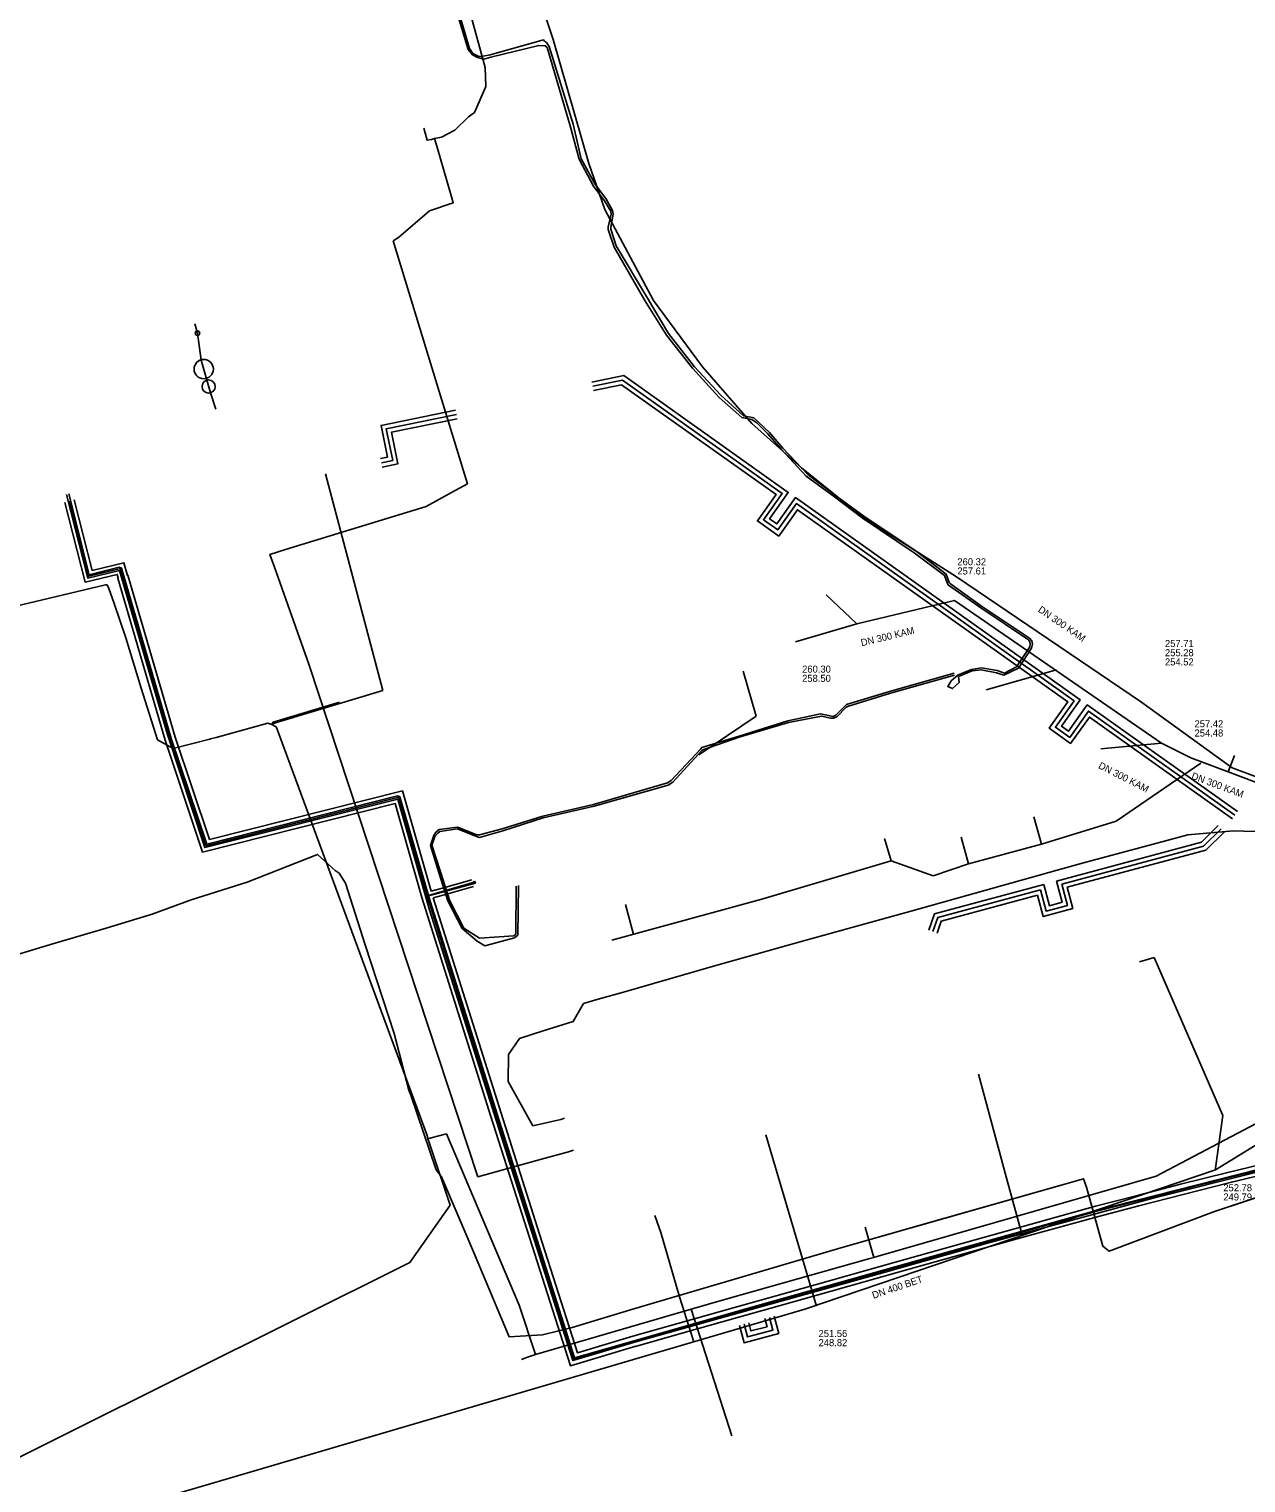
# Model space of a CAD drawing. Extents: x -600309 to -598967, y -1161267 to -1160292.
# Drawn here: x -599513.4 to -599374.7, y -1160780.1 to -1160614.5 of the extents above; entities that cross this region are included whole.
import ezdxf

# ---------------------------------------------------------------- set-up
doc = ezdxf.new("R2010")
doc.units = 0
for name, color, linetype in [('Vrstva 11', 7, 'Continuous'), ('Vrstva 12', 7, 'Continuous'), ('Vrstva 13', 7, 'Continuous'), ('Vrstva 25', 7, 'Continuous'), ('Vrstva 26', 7, 'Continuous'), ('Vrstva 29', 7, 'Continuous'), ('Vrstva 30', 7, 'Continuous'), ('Vrstva 37', 7, 'Continuous'), ('Vrstva 42', 7, 'Continuous'), ('Vrstva 44', 7, 'Continuous'), ('Vrstva 51', 7, 'Continuous'), ('Vrstva 55', 7, 'Continuous'), ('Vrstva 9', 7, 'Continuous')]:
    doc.layers.add(name, color=color, linetype=linetype)

msp = doc.modelspace()

# ---------------------------------------------------------------- linework, layer by layer
at = {"layer": 'Vrstva 11'}
for centre, radius in [((-599494.23, -1160649.16), 0.25), ((-599493.52, -1160653.25), 1.1), ((-599492.96, -1160655.24), 0.75)]:
    msp.add_circle(centre, radius, dxfattribs=at)
at = {"layer": 'Vrstva 12'}
for points in [[(-599488.47, -1160556.93), (-599481.97, -1160567.96), (-599478.7, -1160574.13), (-599470.28, -1160591.94), (-599463.45, -1160611.56), (-599461.45, -1160618.9), (-599461.36, -1160621.05), (-599462.67, -1160624.01), (-599463.36, -1160624.5), (-599464.91, -1160626.02), (-599466.44, -1160626.81), (-599467.21, -1160626.99)], [(-599467.21, -1160626.99), (-599467.57, -1160627.08), (-599468.06, -1160627.16), (-599468.43, -1160625.79)], [(-599375, -1160705.88), (-599370.21, -1160706), (-599358.51, -1160707.13), (-599348.63, -1160708.22), (-599348.48, -1160707.54), (-599347.17, -1160701.87), (-599347.11, -1160701.61), (-599341.58, -1160701.36), (-599340.12, -1160700.41), (-599338.61, -1160699.43), (-599336.53, -1160698.09), (-599335.24, -1160697.05)], [(-599375, -1160705.88), (-599376.17, -1160705.85), (-599381.37, -1160706.31), (-599384.76, -1160707.23), (-599393.25, -1160709.52), (-599396.24, -1160710.35), (-599412.79, -1160714.96), (-599425, -1160718.36), (-599426.92, -1160718.9), (-599435.43, -1160721.27), (-599445.69, -1160724.23), (-599448.57, -1160725.05), (-599450.22, -1160725.53), (-599451.4, -1160727.59), (-599454.84, -1160728.66), (-599457.55, -1160729.5), (-599458.78, -1160731.32), (-599458.81, -1160734.41), (-599456, -1160739.45), (-599452.83, -1160738.73), (-599452.42, -1160738.61)], [(-599517.49, -1160718.47), (-599516.5, -1160718.9), (-599516.04, -1160719.43), (-599514.76, -1160719.95), (-599510.98, -1160718.8), (-599504.62, -1160716.96), (-599499.4, -1160715.35), (-599494.96, -1160713.71), (-599488.57, -1160711.7), (-599480.54, -1160708.54), (-599478.54, -1160710.37), (-599478.07, -1160710.69), (-599477.36, -1160711.82), (-599475.12, -1160718.85), (-599471.8, -1160728.95), (-599470.14, -1160735.41), (-599469.92, -1160735.96)], [(-599335.54, -1160724.75), (-599336.14, -1160725.21), (-599340.07, -1160730.54), (-599341.31, -1160731.46), (-599345.03, -1160733.43), (-599345.3, -1160733.6), (-599354.64, -1160739.71), (-599364.94, -1160744.8), (-599375, -1160748.13)], [(-599469.92, -1160735.96), (-599467.03, -1160744.47), (-599466.42, -1160745.27), (-599464.41, -1160749.98)], [(-599375, -1160748.13), (-599378.34, -1160749.24), (-599390.34, -1160753.75), (-599391.04, -1160753.19), (-599392.92, -1160746.44), (-599393.26, -1160745.49), (-599409.05, -1160750)], [(-599409.05, -1160750), (-599420.63, -1160753.3), (-599444.5, -1160760.3), (-599451.54, -1160762.45), (-599453.06, -1160762.84), (-599454.9, -1160763.26), (-599458.71, -1160763.49), (-599462.76, -1160753.83), (-599464.41, -1160749.98)]]:
    msp.add_lwpolyline(points, dxfattribs=at)
at = {"layer": 'Vrstva 13'}
for p, q in [((-599479.66, -1160665.2), (-599473.11, -1160689.86)), ((-599485.22, -1160693.53), (-599473.11, -1160689.86)), ((-599485.7, -1160693.66), (-599485.22, -1160693.53)), ((-599485.23, -1160694.1), (-599468.04, -1160740.56)), ((-599467.96, -1160740.93), (-599468.04, -1160740.56)), ((-599467.96, -1160740.93), (-599467.61, -1160740.83)), ((-599467.83, -1160741.38), (-599467.96, -1160740.93)), ((-599417.14, -1160754.46), (-599418.14, -1160751.03)), ((-599434, -1160759.22), (-599417.6, -1160754.58)), ((-599437.98, -1160760.34), (-599433.33, -1160774.78)), ((-599455.7, -1160765.53), (-599456.63, -1160765.84))]:
    msp.add_line(p, q, dxfattribs=at)
for points in [[(-599467.21, -1160626.99), (-599466.95, -1160627.86), (-599465.27, -1160633.62), (-599465.08, -1160634.29), (-599467.79, -1160635.2), (-599471.31, -1160638.26)], [(-599471.31, -1160638.26), (-599471.93, -1160638.64)], [(-599471.93, -1160638.64), (-599467.1, -1160654.42)], [(-599467.1, -1160654.42), (-599463.8, -1160665.23)], [(-599463.8, -1160665.23), (-599463.47, -1160666.31), (-599465.3, -1160667.32), (-599468.18, -1160668.92)], [(-599416.67, -1160754.32), (-599384.98, -1160745.2), (-599357.22, -1160730.59), (-599356.29, -1160729.67), (-599343.69, -1160717.03), (-599329.42, -1160697.64), (-599309.62, -1160666.54), (-599308.74, -1160665.8)], [(-599468.18, -1160668.92), (-599474.03, -1160670.7)], [(-599474.03, -1160670.7), (-599484.21, -1160673.8)], [(-599485.47, -1160675.82), (-599485.98, -1160674.38), (-599484.21, -1160673.8)], [(-599451.36, -1160742.25), (-599451.94, -1160742.41), (-599455.01, -1160743.28), (-599462.28, -1160745.27), (-599481.55, -1160686.85), (-599485.47, -1160675.82)], [(-599540.06, -1160686.3), (-599539.41, -1160686.11), (-599522.14, -1160681.95), (-599504.73, -1160677.81)], [(-599504.73, -1160677.81), (-599504.54, -1160677.83), (-599504.32, -1160678.23), (-599503.72, -1160679.94), (-599502.41, -1160683.85), (-599500.65, -1160689.62), (-599498.77, -1160695.49), (-599497.02, -1160696.49), (-599492.81, -1160695.41), (-599492.73, -1160695.38), (-599492.1, -1160695.21), (-599486.22, -1160693.58), (-599485.77, -1160693.76), (-599485.28, -1160694.01), (-599485.23, -1160694.1)], [(-599485.77, -1160693.76), (-599485.69, -1160693.6), (-599485.62, -1160693.46), (-599478.05, -1160691.18)], [(-599455.7, -1160765.53), (-599457.56, -1160759.89), (-599465.86, -1160740.38), (-599467.61, -1160740.83)], [(-599467.83, -1160741.38), (-599465.43, -1160748.51), (-599470.02, -1160755.05), (-599522.5, -1160781.17), (-599523.13, -1160782.43), (-599518.89, -1160794.18), (-599495.33, -1160849.99), (-599488.93, -1160862.26), (-599475.98, -1160887.07), (-599475.68, -1160887.6), (-599475.51, -1160887.91), (-599474.62, -1160889.51)], [(-599417.6, -1160754.58), (-599417.14, -1160754.46), (-599416.67, -1160754.32)], [(-599455.7, -1160765.53), (-599437.98, -1160760.34), (-599434, -1160759.22)], [(-599456.63, -1160765.84), (-599457, -1160765.97), (-599457.32, -1160766.07)]]:
    msp.add_lwpolyline(points, dxfattribs=at)
at = {"layer": 'Vrstva 25'}
for points in [[(-599502.73, -1160676.9), (-599503, -1160675.98), (-599506.62, -1160676.85), (-599508.83, -1160668.29)], [(-599468.07, -1160713.28), (-599471.29, -1160702.03), (-599493.25, -1160707.55), (-599497.35, -1160695.35), (-599502.73, -1160676.9)], [(-599468.07, -1160713.28), (-599466.35, -1160712.8), (-599462.88, -1160711.82)], [(-599444.46, -1160764.01), (-599451.33, -1160766.05), (-599455.82, -1160751.99), (-599460.2, -1160738.22), (-599468.07, -1160713.28)], [(-599373.05, -1160744.48), (-599376.67, -1160745.35), (-599382.05, -1160746.71), (-599387.11, -1160748.01), (-599391.72, -1160749.2), (-599400.02, -1160751.5), (-599414.38, -1160755.54), (-599422.18, -1160757.73), (-599428.11, -1160759.4), (-599432.87, -1160760.73), (-599439.32, -1160762.56), (-599444.46, -1160764.01)]]:
    msp.add_lwpolyline(points, dxfattribs=at)
at = {"layer": 'Vrstva 26'}
for points in [[(-599503.26, -1160677.06), (-599503.38, -1160676.64), (-599507.02, -1160677.51), (-599509.36, -1160668.43)], [(-599508.29, -1160668.15), (-599506.22, -1160676.19), (-599502.62, -1160675.32), (-599502.2, -1160676.75)], [(-599468.65, -1160713.45), (-599471.7, -1160702.76), (-599493.65, -1160708.27), (-599497.92, -1160695.53), (-599503.31, -1160677.07)], [(-599502.16, -1160676.74), (-599496.78, -1160695.17), (-599492.86, -1160706.83), (-599470.87, -1160701.31), (-599467.6, -1160712.74)], [(-599467.6, -1160712.74), (-599466.46, -1160712.41), (-599462.98, -1160711.44)], [(-599462.77, -1160712.21), (-599466.24, -1160713.18), (-599467.38, -1160713.5)], [(-599444.29, -1160764.58), (-599451.72, -1160766.8), (-599456.4, -1160752.17), (-599460.78, -1160738.4), (-599468.65, -1160713.46)], [(-599467.38, -1160713.5), (-599459.63, -1160738.04), (-599455.25, -1160751.81), (-599450.94, -1160765.31), (-599444.63, -1160763.44)], [(-599444.62, -1160763.43), (-599439.48, -1160761.98), (-599433.03, -1160760.16), (-599428.27, -1160758.82), (-599422.34, -1160757.16), (-599414.55, -1160754.96), (-599400.18, -1160750.93), (-599391.87, -1160748.62), (-599387.26, -1160747.43), (-599382.2, -1160746.13), (-599376.82, -1160744.77), (-599373.21, -1160743.9)], [(-599372.9, -1160745.06), (-599376.53, -1160745.94), (-599381.9, -1160747.29), (-599386.96, -1160748.59), (-599391.56, -1160749.78), (-599399.86, -1160752.08), (-599414.22, -1160756.11), (-599422.02, -1160758.31), (-599427.95, -1160759.97), (-599432.7, -1160761.31), (-599439.16, -1160763.13), (-599444.3, -1160764.59)]]:
    msp.add_lwpolyline(points, dxfattribs=at)
at = {"layer": 'Vrstva 29'}
for points in [[(-599375.99, -1160704.08), (-599392.7, -1160692.21), (-599394.83, -1160695.21), (-599396.46, -1160694.05), (-599394.33, -1160691.05), (-599425.97, -1160668.58), (-599428.1, -1160671.58), (-599429.73, -1160670.42), (-599427.6, -1160667.42), (-599445.78, -1160654.51), (-599449.18, -1160655.21)], [(-599464.73, -1160658.41), (-599472.71, -1160660.05), (-599471.97, -1160663.65), (-599473.27, -1160663.92)], [(-599377.55, -1160705.62), (-599379.57, -1160707.6), (-599395.73, -1160711.94)], [(-599395.73, -1160711.94), (-599395.08, -1160714.35), (-599397.5, -1160715), (-599398.14, -1160712.59)], [(-599398.14, -1160712.59), (-599409.86, -1160715.74), (-599410.42, -1160717.34)], [(-599429.04, -1160761.29), (-599428.65, -1160762.74), (-599431.55, -1160763.51), (-599431.94, -1160762.06)]]:
    msp.add_lwpolyline(points, dxfattribs=at)
at = {"layer": 'Vrstva 30'}
for points in [[(-599449.28, -1160654.72), (-599445.66, -1160653.97), (-599426.9, -1160667.3), (-599429.03, -1160670.3), (-599428.21, -1160670.88), (-599426.08, -1160667.88), (-599393.64, -1160690.93), (-599395.77, -1160693.93), (-599394.95, -1160694.51), (-599392.82, -1160691.51), (-599375.7, -1160703.67)], [(-599376.28, -1160704.49), (-599392.59, -1160692.9), (-599394.72, -1160695.9), (-599397.16, -1160694.17), (-599395.03, -1160691.17), (-599425.85, -1160669.28), (-599427.98, -1160672.28), (-599430.42, -1160670.54), (-599428.29, -1160667.54), (-599445.89, -1160655.04), (-599449.08, -1160655.7)], [(-599473.37, -1160663.43), (-599472.56, -1160663.27), (-599473.3, -1160659.66), (-599464.83, -1160657.92)], [(-599464.63, -1160658.9), (-599472.12, -1160660.44), (-599471.38, -1160664.04), (-599473.17, -1160664.41)], [(-599396.34, -1160711.59), (-599379.82, -1160707.15), (-599377.9, -1160705.26)], [(-599377.2, -1160705.97), (-599379.31, -1160708.05), (-599395.12, -1160712.29)], [(-599397.79, -1160711.98), (-599410.25, -1160715.32), (-599410.9, -1160717.18)], [(-599395.12, -1160712.29), (-599394.47, -1160714.71), (-599397.85, -1160715.62), (-599398.5, -1160713.2)], [(-599396.34, -1160711.59), (-599395.7, -1160714), (-599397.14, -1160714.39), (-599397.79, -1160711.98)], [(-599398.5, -1160713.2), (-599409.48, -1160716.15), (-599409.95, -1160717.51)], [(-599428.5, -1160761.15), (-599427.98, -1160763.14), (-599431.94, -1160764.18), (-599432.47, -1160762.2)], [(-599431.4, -1160761.92), (-599431.16, -1160762.84), (-599429.32, -1160762.35), (-599429.57, -1160761.43)]]:
    msp.add_lwpolyline(points, dxfattribs=at)
at = {"layer": 'Vrstva 37'}
for points in [[(-599373.04, -1160744.63), (-599385.3, -1160747.7), (-599404.2, -1160752.85), (-599415.87, -1160756.14), (-599434.83, -1160761.42), (-599444.27, -1160764.08), (-599451.45, -1160766.21), (-599457.9, -1160746.01), (-599467.84, -1160714.76), (-599471.41, -1160702.23), (-599493.4, -1160707.76), (-599497.66, -1160694.88), (-599503.1, -1160676.19), (-599506.72, -1160677.07), (-599509.17, -1160667.53)], [(-599373.22, -1160744.39), (-599392.06, -1160749.17), (-599409.32, -1160754.01), (-599431.59, -1160760.28), (-599451.26, -1160765.91), (-599460.09, -1160738.13), (-599467.9, -1160713.27), (-599462.56, -1160711.8), (-599462.62, -1160711.61), (-599462.81, -1160711.66), (-599462.77, -1160711.79), (-599462.66, -1160711.76), (-599462.68, -1160711.7), (-599467.92, -1160713.21), (-599471.16, -1160701.97), (-599471.45, -1160701.88), (-599493.15, -1160707.37), (-599497.22, -1160695.33), (-599502.89, -1160675.93), (-599503.17, -1160675.83), (-599506.57, -1160676.68), (-599508.89, -1160667.45)]]:
    msp.add_lwpolyline(points, dxfattribs=at)
at = {"layer": 'Vrstva 42'}
for points in [[(-599373.04, -1160744.63), (-599385.3, -1160747.7), (-599404.2, -1160752.85), (-599415.87, -1160756.14), (-599434.83, -1160761.42), (-599444.27, -1160764.08), (-599451.45, -1160766.21), (-599457.9, -1160746.01), (-599467.84, -1160714.76), (-599471.41, -1160702.23), (-599493.4, -1160707.76), (-599497.66, -1160694.88), (-599503.1, -1160676.19), (-599506.72, -1160677.08), (-599509.17, -1160667.53)], [(-599373.22, -1160744.39), (-599392.05, -1160749.17), (-599409.32, -1160754.01), (-599431.59, -1160760.28), (-599451.26, -1160765.91), (-599460.09, -1160738.13), (-599467.9, -1160713.27), (-599462.56, -1160711.8), (-599462.62, -1160711.61), (-599462.8, -1160711.66), (-599462.77, -1160711.79), (-599462.66, -1160711.76), (-599462.68, -1160711.7), (-599467.92, -1160713.21), (-599471.16, -1160701.97), (-599471.45, -1160701.88), (-599493.15, -1160707.37), (-599497.22, -1160695.33), (-599502.89, -1160675.93), (-599503.17, -1160675.83), (-599506.57, -1160676.68), (-599508.89, -1160667.45)]]:
    msp.add_lwpolyline(points, dxfattribs=at)
at = {"layer": 'Vrstva 44'}
for points in [[(-599464.7, -1160612.42), (-599463.4, -1160616.83), (-599462.89, -1160617.45), (-599462.32, -1160617.75), (-599461.6, -1160617.95), (-599460.81, -1160617.7), (-599455.33, -1160616.38), (-599454.59, -1160616.41), (-599454.37, -1160616.62), (-599451.75, -1160625.52), (-599450.72, -1160629.33), (-599449.09, -1160632.4), (-599447.86, -1160634.09), (-599447.14, -1160635.25), (-599447.07, -1160635.61), (-599447.41, -1160637.04), (-599447.42, -1160637.35), (-599446.76, -1160639.37), (-599443.25, -1160645.43), (-599440.76, -1160649.38), (-599437.81, -1160653.15), (-599434.76, -1160656.47), (-599432.21, -1160658.75)], [(-599464.51, -1160612.36), (-599463.22, -1160616.72), (-599462.84, -1160617.28), (-599462.18, -1160617.63), (-599461.69, -1160617.61), (-599460.89, -1160617.43), (-599454.8, -1160615.72), (-599454.69, -1160615.88), (-599454.44, -1160616.05), (-599454.14, -1160616.48), (-599451.4, -1160625.36), (-599450.52, -1160629.29), (-599448.86, -1160632.27), (-599447.7, -1160633.83), (-599446.92, -1160635.18), (-599446.86, -1160635.59), (-599447.11, -1160637.06), (-599447.12, -1160637.29), (-599446.52, -1160639.22), (-599442.93, -1160645.15), (-599440.55, -1160649.2), (-599437.57, -1160652.98), (-599434.59, -1160656.21), (-599432.01, -1160658.57), (-599430.83, -1160658.82), (-599430.3, -1160659.29), (-599429.03, -1160660.47), (-599427.53, -1160662.24), (-599424.67, -1160665.27), (-599421.51, -1160667.65), (-599418.3, -1160670), (-599412.49, -1160673.88), (-599408.92, -1160676.63), (-599408.56, -1160677.57), (-599408.43, -1160677.73), (-599404.88, -1160680.25), (-599399.4, -1160683.9), (-599399.15, -1160684.22), (-599399.06, -1160684.59), (-599399.18, -1160685.03), (-599400.68, -1160687.32), (-599402.32, -1160688.12), (-599403.16, -1160687.85), (-599404.91, -1160687.52), (-599405.95, -1160687.64), (-599407.49, -1160688.28), (-599407.43, -1160688.96), (-599408.17, -1160689.64), (-599408.72, -1160689.42), (-599408.35, -1160688.77)], [(-599432.21, -1160658.75), (-599431.04, -1160658.98), (-599430.5, -1160659.37), (-599429.23, -1160660.64), (-599427.71, -1160662.36), (-599424.88, -1160665.46), (-599421.63, -1160667.81), (-599418.49, -1160670.2), (-599412.54, -1160674.2), (-599409.1, -1160676.76), (-599408.81, -1160677.59), (-599408.64, -1160677.87), (-599404.97, -1160680.44), (-599399.51, -1160684.1), (-599399.38, -1160684.32), (-599399.33, -1160684.58), (-599399.36, -1160684.88), (-599400.9, -1160687.19), (-599402.25, -1160687.91), (-599403.11, -1160687.57), (-599404.87, -1160687.3), (-599406.03, -1160687.46), (-599407.54, -1160688.09), (-599408.35, -1160688.77)], [(-599408.01, -1160687.9), (-599415.37, -1160690), (-599420.25, -1160691.45), (-599420.4, -1160691.6), (-599421.48, -1160692.66), (-599421.8, -1160692.82), (-599421.96, -1160692.8), (-599423.21, -1160692.51), (-599426.95, -1160693.34), (-599432.51, -1160695.06), (-599436.76, -1160696.37), (-599436.85, -1160696.51), (-599440.23, -1160700.13), (-599440.68, -1160700.39), (-599449.1, -1160702.86), (-599454.87, -1160704.18), (-599459.5, -1160705.62), (-599462.08, -1160706.31), (-599462.4, -1160706.3), (-599464.6, -1160705.43), (-599466.69, -1160705.71), (-599467.01, -1160705.96), (-599467.3, -1160706.39), (-599467.67, -1160707.54), (-599466.74, -1160710.62), (-599465.71, -1160713.83), (-599464.06, -1160716.99), (-599462.35, -1160718.43), (-599461.47, -1160718.94), (-599458.12, -1160718.03), (-599457.71, -1160717.73), (-599457.63, -1160712.1)], [(-599407.95, -1160688.13), (-599415.25, -1160690.17), (-599420.15, -1160691.68), (-599420.29, -1160691.75), (-599421.35, -1160692.85), (-599421.75, -1160693.03), (-599422.07, -1160693.03), (-599423.11, -1160692.78), (-599426.89, -1160693.53), (-599432.49, -1160695.17), (-599436.62, -1160696.63), (-599436.75, -1160696.71), (-599440.07, -1160700.33), (-599440.57, -1160700.66), (-599449.03, -1160703.04), (-599454.82, -1160704.38), (-599459.43, -1160705.84), (-599462.09, -1160706.6), (-599462.42, -1160706.51), (-599464.59, -1160705.64), (-599466.63, -1160705.94), (-599466.85, -1160706.13), (-599467.18, -1160706.52), (-599467.51, -1160707.5), (-599466.54, -1160710.52), (-599465.51, -1160713.77), (-599463.86, -1160716.96), (-599462.08, -1160718.07), (-599458.18, -1160717.8), (-599457.95, -1160717.63), (-599457.9, -1160712.16)]]:
    msp.add_lwpolyline(points, dxfattribs=at)
at = {"layer": 'Vrstva 51'}
msp.add_lwpolyline([(-599364.94, -1160744.8), (-599378.34, -1160749.24), (-599390.34, -1160753.75), (-599391.04, -1160753.19), (-599392.92, -1160746.44), (-599393.26, -1160745.49), (-599420.63, -1160753.3), (-599444.5, -1160760.3), (-599451.54, -1160762.45), (-599453.06, -1160762.84), (-599454.9, -1160763.26), (-599458.71, -1160763.49), (-599462.76, -1160753.83), (-599466.42, -1160745.27), (-599467.03, -1160744.47), (-599469.92, -1160735.96), (-599470.14, -1160735.41), (-599471.8, -1160728.95), (-599475.12, -1160718.85), (-599477.36, -1160711.82), (-599478.07, -1160710.69), (-599478.54, -1160710.37), (-599480.54, -1160708.54), (-599488.57, -1160711.7), (-599494.96, -1160713.71), (-599499.4, -1160715.35), (-599504.62, -1160716.96), (-599510.98, -1160718.8), (-599514.76, -1160719.95)], dxfattribs=at)
at = {"layer": 'Vrstva 55'}
msp.add_lwpolyline([(-599336.79, -1160702.15), (-599337.49, -1160703.03), (-599366.12, -1160700.41), (-599373.77, -1160699.61), (-599376.3, -1160698.69), (-599386.77, -1160691.12), (-599407.71, -1160676.92), (-599418.42, -1160670.12), (-599425.41, -1160664.49), (-599431.06, -1160659.43), (-599436.66, -1160652.98), (-599442.27, -1160645.44), (-599447.8, -1160635.05), (-599449.63, -1160629.83), (-599453.7, -1160615.69), (-599456.8, -1160606.31)], dxfattribs=at)
at = {"layer": 'Vrstva 9'}
for p, q in [((-599494.23, -1160649.16), (-599494.55, -1160648.1)), ((-599493.81, -1160652.23), (-599494.23, -1160649.16)), ((-599492.76, -1160655.96), (-599493.81, -1160652.23)), ((-599492.13, -1160657.81), (-599492.76, -1160655.96)), ((-599422.6, -1160678.98), (-599419.08, -1160682.29)), ((-599419.08, -1160682.29), (-599407.96, -1160679.63)), ((-599407.96, -1160679.63), (-599384.35, -1160695.85)), ((-599426.09, -1160684.32), (-599419.08, -1160682.29)), ((-599404.34, -1160689.8), (-599396.34, -1160687.51)), ((-599432.03, -1160687.67), (-599430.56, -1160692.8)), ((-599430.56, -1160692.8), (-599437.08, -1160697.21)), ((-599391.28, -1160696.51), (-599384.35, -1160695.85)), ((-599384.35, -1160695.85), (-599381.04, -1160697.54)), ((-599376.06, -1160697.28), (-599376.76, -1160699.15)), ((-599389.53, -1160704.77), (-599379.88, -1160698.13)), ((-599398.93, -1160704.25), (-599398.04, -1160707.39)), ((-599398.04, -1160707.39), (-599389.53, -1160704.77)), ((-599415.92, -1160706.74), (-599415.17, -1160709.28)), ((-599407.2, -1160706.58), (-599406.35, -1160709.62)), ((-599406.37, -1160709.63), (-599398.04, -1160707.39)), ((-599429.9, -1160713.65), (-599415.17, -1160709.28)), ((-599410.37, -1160710.97), (-599415.17, -1160709.28)), ((-599406.37, -1160709.63), (-599410.37, -1160710.97)), ((-599446.99, -1160718.32), (-599429.9, -1160713.65)), ((-599445.45, -1160714.25), (-599444.53, -1160717.65)), ((-599385.22, -1160720.3), (-599386.86, -1160720.77)), ((-599385.22, -1160720.3), (-599377.39, -1160738.28)), ((-599344.29, -1160723.57), (-599378.23, -1160744.49)), ((-599405.24, -1160733.58), (-599402.05, -1160745.28)), ((-599378.24, -1160744.57), (-599377.39, -1160738.28)), ((-599429.45, -1160740.5), (-599423.7, -1160760)), ((-599378.23, -1160744.49), (-599425.03, -1160760.37)), ((-599402.05, -1160745.28), (-599400.24, -1160751.94)), ((-599441.44, -1160751.62), (-599442.1, -1160749.68)), ((-599441.44, -1160751.62), (-599439.28, -1160758.93)), ((-599425.03, -1160760.37), (-599521.83, -1160788.76)), ((-599439.28, -1160758.93), (-599437.71, -1160763.97))]:
    msp.add_line(p, q, dxfattribs=at)
msp.add_lwpolyline([(-599381.04, -1160697.54), (-599376.76, -1160699.15), (-599373.65, -1160700.32), (-599369.82, -1160701.76)], dxfattribs=at)

# ---------------------------------------------------------------- texts
at = {"layer": 'Vrstva 12'}
for s, p in [('260.32', (-599407.63, -1160675.6)), ('257.61', (-599407.63, -1160676.65)), ('257.71', (-599383.97, -1160684.91)), ('255.28', (-599383.97, -1160685.96)), ('260.30', (-599425.32, -1160687.83)), ('254.52', (-599383.97, -1160687.01)), ('258.50', (-599425.32, -1160688.88)), ('257.42', (-599380.6, -1160694.06)), ('254.48', (-599380.6, -1160695.11)), ('252.78', (-599377.32, -1160746.92)), ('249.79', (-599377.32, -1160747.97)), ('251.56', (-599423.45, -1160763.52)), ('248.82', (-599423.45, -1160764.57))]:
    msp.add_text(s, height=0.8, dxfattribs=at).set_placement(p)
for s, rotation, p in [('DN 300 KAM', 325.4938, (-599398.51, -1160680.83)), ('DN 300 KAM', 13.4979, (-599418.53, -1160684.83)), ('DN 300 KAM', 332.9731, (-599391.63, -1160698.68)), ('DN 300 KAM', 339.4277, (-599381.03, -1160699.91)), ('DN 400 BET', 18.7357, (-599417.19, -1160759.18))]:
    msp.add_text(s, height=0.8, rotation=rotation, dxfattribs=at).set_placement(p)

doc.saveas('drawing.dxf')
